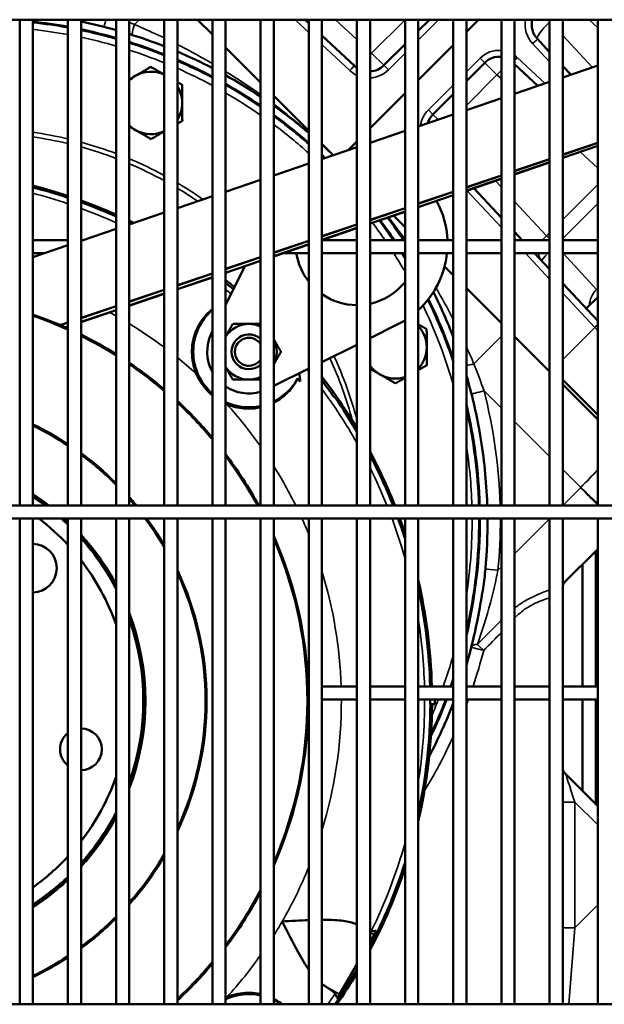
# Model space of a CAD drawing. Header units: inches. Extents: x 1 to 271, y 5 to 171.
# Tile 296 of 334: x 140.2 to 145.45, y 129.92 to 138.78. Entities that reach past the tile are written whole.
import ezdxf

# ---------------------------------------------------------------- set-up
doc = ezdxf.new("R2010")
doc.units = ezdxf.units.IN
doc.header["$LTSCALE"] = 8
doc.header["$MEASUREMENT"] = 0
doc.layers.add('Visible (ANSI)', color=7, linetype='Continuous', lineweight=50)
doc.layers.add('Visible Narrow (ANSI)', color=7, linetype='Continuous', lineweight=35)

msp = doc.modelspace()

# ---------------------------------------------------------------- linework, layer by layer
at = {"layer": 'Visible (ANSI)'}
for p, q in [((149.7038, 138.7787), (130.6702, 138.7787)), ((140.1978, 138.7787), (140.1978, 134.4086)), ((140.3159, 138.7787), (140.3159, 134.4086)), ((140.6309, 138.7787), (140.6309, 134.4086)), ((140.749, 138.7787), (140.749, 134.4086)), ((141.0639, 138.7787), (141.0639, 134.4086)), ((141.182, 138.7787), (141.182, 134.4086)), ((141.497, 138.7787), (141.497, 134.4086)), ((141.6151, 138.7787), (141.6151, 134.4086)), ((141.9301, 138.6459), (141.7973, 138.7787)), ((141.9301, 138.7787), (141.9301, 134.4086)), ((142.0482, 138.7787), (142.0482, 134.4086)), ((142.3631, 138.7787), (142.3631, 134.4086)), ((142.4813, 138.7787), (142.4813, 134.4086)), ((142.7962, 138.7467), (142.7619, 138.7787)), ((142.7962, 138.7787), (142.7962, 134.4086)), ((142.9143, 138.7787), (142.9143, 134.4086)), ((143.2293, 138.7787), (143.2293, 134.4086)), ((143.3474, 138.7787), (143.3474, 134.4086)), ((143.6624, 138.7787), (143.6624, 134.4086)), ((143.8818, 138.7787), (143.7805, 138.6774)), ((143.7805, 138.7787), (143.7805, 134.4086)), ((144.0954, 138.7787), (144.0954, 134.4086)), ((144.2135, 138.6685), (144.3237, 138.7787)), ((144.2135, 138.7787), (144.2135, 134.4086)), ((144.5285, 138.7787), (144.5285, 134.4086)), ((144.6466, 138.7787), (144.6466, 134.4086)), ((144.9616, 138.7787), (144.9616, 134.4086)), ((145.0797, 138.7787), (145.0797, 134.4086)), ((145.3946, 138.7787), (145.3946, 134.4086)), ((143.2072, 138.3635), (142.9143, 138.6366)), ((143.6624, 138.5593), (143.4711, 138.3681)), ((143.7805, 138.2355), (144.0954, 138.5504)), ((144.9616, 138.4878), (144.8518, 138.6055)), ((142.3631, 138.2128), (142.0482, 138.5278)), ((144.2135, 138.2266), (144.3788, 138.3918)), ((144.6466, 138.3796), (144.8563, 138.1841)), ((145.0797, 138.2599), (145.3946, 138.3667)), ((145.1514, 138.2842), (145.0797, 138.3611)), ((144.6466, 138.1129), (144.9616, 138.2198)), ((143.3474, 137.8024), (143.6624, 138.1174)), ((143.9131, 137.9261), (144.0954, 138.1085)), ((142.7962, 137.7797), (142.4813, 138.0947)), ((144.2135, 137.966), (144.5285, 138.0729)), ((143.7805, 137.819), (144.0954, 137.9259)), ((143.3474, 137.6721), (143.6624, 137.779)), ((143.0162, 137.5597), (142.9143, 137.6616)), ((143.1502, 137.6052), (143.2293, 137.6843)), ((145.0797, 137.5631), (145.3946, 137.6699)), ((142.9143, 137.5252), (143.2293, 137.632)), ((145.3946, 137.6425), (145.0797, 137.5351)), ((142.4813, 137.3782), (142.7962, 137.4851)), ((144.6466, 137.4161), (144.9616, 137.523)), ((144.9616, 137.4948), (144.6466, 137.3873)), ((142.0482, 137.2313), (142.3631, 137.3381)), ((144.2135, 137.2692), (144.5285, 137.376)), ((144.5285, 137.347), (144.2135, 137.2395)), ((144.4843, 137.3189), (144.4843, 137.3189)), ((143.7805, 137.1222), (144.0954, 137.2291)), ((144.5285, 136.9973), (144.2811, 137.2626)), ((141.6151, 137.0843), (141.9301, 137.1912)), ((144.0954, 137.1992), (143.7805, 137.0918)), ((141.182, 136.9374), (141.497, 137.0443)), ((143.3474, 136.9753), (143.6624, 137.0822)), ((143.6624, 137.0515), (143.3474, 136.944)), ((143.6624, 136.9136), (143.5596, 137.0164)), ((144.8193, 136.9577), (144.8193, 136.9577)), ((144.8233, 136.9533), (144.8233, 136.9533)), ((140.749, 136.7904), (141.0639, 136.8973)), ((142.9143, 136.8284), (143.2293, 136.9352)), ((143.2293, 136.9037), (142.9143, 136.7963)), ((144.716, 136.7962), (144.6466, 136.8706)), ((140.6309, 136.7962), (140.3159, 136.7962)), ((140.7661, 136.7962), (140.749, 136.7962)), ((142.4813, 136.6814), (142.7962, 136.7883)), ((143.2293, 136.7962), (142.9143, 136.7962)), ((143.6624, 136.7962), (143.3474, 136.7962)), ((144.0954, 136.7962), (143.7805, 136.7962)), ((144.5285, 136.7962), (144.2135, 136.7962)), ((144.9616, 136.7962), (144.6466, 136.7962)), ((145.3946, 136.7962), (145.0797, 136.7962)), ((140.3159, 136.6435), (140.6309, 136.7504)), ((142.7962, 136.756), (142.4813, 136.6485)), ((140.418, 136.6781), (140.3159, 136.6781)), ((142.0482, 136.5345), (142.3631, 136.6413)), ((142.3631, 136.6082), (142.0482, 136.5007)), ((142.7962, 136.6781), (142.5682, 136.6781)), ((143.2293, 136.6781), (142.9143, 136.6781)), ((143.6624, 136.6781), (143.3474, 136.6781)), ((144.0954, 136.6781), (143.7805, 136.6781)), ((144.5285, 136.6781), (144.2135, 136.6781)), ((144.9616, 136.6781), (144.6466, 136.6781)), ((144.9616, 136.5329), (144.8261, 136.6781)), ((144.944, 136.6753), (144.944, 136.6753)), ((145.3946, 136.6781), (145.0797, 136.6781)), ((142.2215, 136.5599), (142.0482, 136.2111)), ((144.0954, 136.4805), (144.0173, 136.5586)), ((141.6151, 136.3875), (141.9301, 136.4944)), ((141.9301, 136.4604), (141.6151, 136.353)), ((145.2589, 136.4868), (145.2589, 136.4868)), ((145.3188, 136.4214), (145.3187, 136.4214)), ((141.182, 136.2406), (141.497, 136.3475)), ((144.5285, 136.0475), (144.2135, 136.3624)), ((145.3946, 136.0685), (145.0797, 136.4062)), ((141.497, 136.3127), (141.182, 136.2052)), ((145.291, 136.1796), (145.3946, 136.2833)), ((140.749, 136.0936), (141.0639, 136.2005)), ((141.0639, 136.1649), (140.749, 136.0574)), ((140.5634, 136.0307), (140.6309, 136.0536)), ((140.6309, 136.0171), (140.6105, 136.0102)), ((143.3474, 135.9136), (143.5923, 136.0353)), ((141.9301, 135.9734), (141.9224, 135.958)), ((144.9616, 135.6144), (144.6466, 135.9293)), ((142.9143, 135.6984), (143.2293, 135.8549)), ((142.4813, 135.4832), (142.7962, 135.6397)), ((145.365, 135.2548), (145.0797, 135.5401)), ((145.3946, 135.1813), (145.0797, 135.4963)), ((145.3946, 135.2252), (145.365, 135.2548)), ((149.3541, 134.4086), (130.6702, 134.4086)), ((149.3541, 134.2905), (130.6702, 134.2905)), ((140.1978, 134.2905), (140.1978, 129.9204)), ((140.3159, 134.2905), (140.3159, 129.9204)), ((140.6309, 134.2905), (140.6309, 129.9204)), ((140.749, 134.2905), (140.749, 129.9204)), ((141.0639, 134.2905), (141.0639, 129.9204)), ((141.182, 134.2905), (141.182, 129.9204)), ((141.497, 134.2905), (141.497, 129.9204)), ((141.6151, 134.2905), (141.6151, 129.9204)), ((141.9301, 134.2905), (141.9301, 129.9204)), ((142.0482, 134.2905), (142.0482, 129.9204)), ((142.3631, 134.2905), (142.3631, 129.9204)), ((142.4813, 134.2905), (142.4813, 129.9204)), ((142.7962, 134.2905), (142.7962, 129.9204)), ((142.9143, 134.2905), (142.9143, 129.9204)), ((143.2293, 134.2905), (143.2293, 129.9204)), ((143.3474, 134.2905), (143.3474, 129.9204)), ((143.6624, 134.2905), (143.6624, 129.9204)), ((143.7805, 134.2905), (143.7805, 129.9204)), ((144.0954, 134.2905), (144.0954, 129.9204)), ((144.2135, 134.2905), (144.2135, 129.9204)), ((144.5285, 134.2905), (144.5285, 129.9204)), ((144.6466, 134.2905), (144.6466, 129.9204)), ((144.9616, 134.2905), (144.9616, 129.9204)), ((145.0797, 134.2905), (145.0797, 129.9204)), ((145.3946, 134.2905), (145.3946, 129.9204)), ((145.3946, 134.0153), (145.0912, 133.7119)), ((145.377, 133.9977), (145.377, 132.7805)), ((145.2589, 133.8796), (145.2589, 132.7805)), ((144.3344, 133.4907), (144.3343, 133.4906)), ((142.7962, 132.7805), (142.7914, 132.7805)), ((143.2293, 132.7805), (142.9143, 132.7805)), ((143.6624, 132.7805), (143.3474, 132.7805)), ((144.0954, 132.7805), (143.7805, 132.7805)), ((144.5285, 132.7805), (144.2135, 132.7805)), ((144.9616, 132.7805), (144.6466, 132.7805)), ((145.3946, 132.7805), (145.0797, 132.7805)), ((142.7962, 132.6624), (142.7937, 132.6624)), ((143.2293, 132.6624), (142.9143, 132.6624)), ((143.6624, 132.6624), (143.3474, 132.6624)), ((144.0954, 132.6624), (143.7805, 132.6624)), ((143.8868, 132.6216), (143.9297, 132.6216)), ((143.8899, 132.6195), (143.9051, 132.6195)), ((143.9297, 132.6195), (143.9051, 132.6195)), ((143.9297, 132.6624), (143.9297, 132.6216)), ((143.9297, 132.6216), (143.9297, 132.6195)), ((144.5285, 132.6624), (144.2135, 132.6624)), ((144.9616, 132.6624), (144.6466, 132.6624)), ((145.3946, 132.6624), (145.0797, 132.6624)), ((145.2589, 132.6624), (145.2589, 131.84)), ((145.377, 132.6624), (145.377, 131.7218)), ((145.3946, 131.7042), (145.1074, 131.9914)), ((143.3838, 130.5469), (143.4039, 130.5818)), ((145.1066, 130.6087), (145.1066, 130.6087)), ((143.3838, 130.5469), (143.3474, 130.4839)), ((143.2293, 130.2793), (143.074, 130.0103)), ((143.0538, 129.9754), (143.074, 130.0103)), ((167.5741, 129.9204), (130.6702, 129.9204))]:
    msp.add_line(p, q, dxfattribs=at)
for centre, radius, start, end in [((139.8233, 134.2766), 4.5115, 79.6883, 83.73135), ((139.8223, 134.2766), 4.58, 74.27017, 78.32659), ((144.9907, 138.7351), 0.19, 166.72602, 223), ((139.8233, 134.2766), 4.5115, 74.03826, 78.1598), ((139.8223, 134.2766), 4.58, 68.55188, 72.7291), ((139.8233, 134.2766), 4.5115, 68.22344, 72.4718), ((139.8223, 134.2766), 4.58, 62.59899, 66.95545), ((139.8233, 134.2766), 4.5115, 62.16154, 66.59877), ((143.3368, 138.5024), 0.19, 273.20164, 315), ((144.5061, 138.2646), 0.18, 82.8412, 135), ((141.3783, 138.0296), 0.281, 65.00891, 120.2465), ((139.8223, 134.2766), 4.58, 56.30496, 60.92174), ((143.3368, 138.5024), 0.19, 227, 235.54333), ((141.3783, 138.0296), 0.281, 120.2465, 134.29709), ((139.8233, 134.2766), 4.5115, 55.73837, 60.45151), ((141.3783, 138.0296), 0.281, 0.2465, 32.56318), ((141.3783, 138.0296), 0.281, 327.43682, 0.2465), ((139.8223, 134.2766), 4.58, 49.50894, 54.51001), ((144.0474, 137.7918), 0.19, 135, 162.77262), ((139.8233, 134.2766), 4.5115, 48.77901, 53.90311), ((141.3783, 138.0296), 0.281, 225.70291, 240.2465), ((141.3783, 138.0296), 0.281, 240.2465, 294.99109), ((139.8223, 134.2766), 4.58, 45.792, 47.53671), ((139.8233, 134.2766), 4.5115, 46.24162, 46.753), ((139.1187, 132.6516), 4.7865, 71.58349, 75.51535), ((139.1187, 132.6516), 4.7713, 71.52267, 75.46817), ((139.1187, 132.6516), 4.7865, 66.02111, 70.08668), ((139.1187, 132.6516), 4.7713, 65.93986, 70.02051), ((143.2305, 136.7634), 0.813, 2.3154, 28.26941), ((139.1187, 132.6516), 4.7865, 63.929, 64.46415), ((139.1187, 132.6516), 4.7713, 64.11311, 64.37687), ((139.8233, 134.2766), 4.5115, 33.95201, 36.73813), ((139.8223, 134.2766), 4.58, 33.37707, 36.4574), ((143.2305, 136.7634), 0.5525, 3.40818, 5.51414), ((143.2305, 136.7634), 0.5525, 188.87767, 218.17942), ((139.8233, 134.2766), 4.5115, 31.68486, 32.16224), ((143.2305, 136.7634), 0.813, 312.56584, 353.97994), ((139.1187, 132.6516), 4.7865, 51.03386, 52.26351), ((143.2305, 136.7634), 0.5525, 282.21225, 321.40715), ((139.1187, 132.6516), 4.7655, 50.97777, 52.06811), ((141.9029, 135.4358), 0.8216, 78.74057, 79.81664), ((143.2305, 136.7634), 0.5525, 235.0889, 269.87164), ((139.8233, 134.2766), 4.5115, 18.74783, 26.15285), ((139.8223, 134.2766), 4.58, 21.09256, 26.6104), ((142.2583, 135.7911), 0.5, 131.02263, 228.97737), ((139.1187, 132.6516), 3.675, 65.70261, 70.98781), ((143.2305, 136.7634), 0.813, 296.42502, 302.08387), ((142.2583, 135.7911), 0.25, 90, 147.16899), ((142.2583, 135.7911), 0.25, 65.19261, 90), ((143.5763, 135.8316), 0.281, 0.2465, 43.39608), ((139.1187, 132.6516), 3.675, 58.04079, 63.66545), ((142.2583, 135.7911), 0.375, 153.57498, 208.93812), ((142.2583, 135.7911), 0.1562, 47.83169, 312.16831), ((142.2583, 135.7911), 0.1262, 33.81589, 326.18411), ((142.2583, 135.7911), 0.25, 333.12694, 26.87306), ((143.5763, 135.8316), 0.281, 316.60392, 0.2465), ((139.1187, 132.6516), 3.675, 49.67235, 55.84358), ((142.2583, 135.7911), 0.25, 212.83101, 270), ((143.5763, 135.8316), 0.281, 215.45654, 240.2465), ((142.2583, 135.7911), 0.5122, 202.65965, 230.15629), ((142.2583, 135.7911), 0.25, 270, 294.80739), ((142.2583, 135.7911), 0.5, 296.48766, 331.30288), ((139.1187, 132.6516), 4.6054, 38.56006, 39.0188), ((141.9029, 135.4358), 0.8216, 6.04298, 11.25943), ((139.1187, 132.6516), 4.7865, 30.81924, 37.53456), ((139.1187, 132.6516), 4.7655, 34.95622, 37.20513), ((143.5763, 135.8316), 0.281, 240.2465, 287.83643), ((139.8223, 134.2766), 4.58, 10.06365, 16.50629), ((142.2583, 135.7911), 0.375, 235.9316, 286.24307), ((139.1187, 132.6516), 4.7713, 30.51175, 34.9278), ((139.1187, 132.6516), 3.675, 40.09299, 47.2113), ((142.2583, 135.7911), 0.5, 245.15679, 282.10973), ((142.2583, 135.7911), 0.5122, 245.78815, 247.34035), ((139.8233, 134.2766), 4.5115, 1.6774, 13.31414), ((139.1187, 132.6516), 2.75, 56.64139, 64.19267), ((139.1187, 132.6516), 2.75, 44.97966, 53.64215), ((139.1187, 132.6516), 3.675, 28.56215, 37.14224), ((139.1187, 132.6516), 4.7865, 21.53606, 27.93696), ((139.1187, 132.6516), 4.7713, 21.60815, 27.59062), ((139.1187, 132.6516), 2.2, 53.0027, 57.03116), ((139.1187, 132.6516), 2.75, 39.71216, 41.38303), ((139.1187, 132.6516), 2.0625, 42.8472, 52.62151), ((139.1187, 132.6516), 2.2, 46.57955, 48.15716), ((139.1187, 132.6516), 2.75, 30.13578, 36.58266), ((139.1187, 132.6516), 4.7713, 17.76968, 20.0904), ((139.1187, 132.6516), 4.7865, 18.32918, 20.02383), ((139.8233, 134.2766), 4.5115, 346.68586, 0.17717), ((139.1187, 132.6516), 2.2, 27.84711, 42.18049), ((139.1187, 132.6516), 3.675, 336.20309, 23.79691), ((140.3119, 133.8448), 0.219, 271.03599, 88.96401), ((139.1187, 132.6516), 2.0625, 19.41362, 37.77377), ((139.1187, 132.6516), 2.75, 335.20133, 24.79867), ((139.1187, 132.6516), 4.7865, 1.54344, 13.1088), ((145.1923, 133.6432), 0.12, 135, 159.78277), ((139.1187, 132.6516), 4.7713, 1.54836, 12.30006), ((139.1187, 132.6516), 2.2, 339.69913, 20.30087), ((139.8223, 134.2766), 4.58, 343.49371, 350.1182), ((139.8223, 134.2766), 4.58, 350.11935, 350.11937), ((139.8233, 134.2766), 4.5115, 340.63328, 341.25217), ((144.4474, 132.7264), 0.1875, 147.81264, 147.81338), ((139.1187, 132.6516), 4.7713, 347.69994, 359.61458), ((139.1187, 132.6516), 4.7865, 346.8912, 359.61581), ((139.8223, 134.2766), 4.58, 332.34055, 338.90744), ((139.1187, 132.6516), 4.7681, 359.63951, 0.12993), ((139.8233, 134.2766), 4.5115, 334.47813, 339.03529), ((140.7487, 132.2148), 0.1875, 128.93684, 231.06316), ((140.7487, 132.2148), 0.1875, 270.08353, 89.91647), ((145.1923, 132.0763), 0.12, 200.21723, 225), ((139.1187, 132.6516), 2.0625, 322.22623, 340.58638), ((139.1187, 132.6516), 2.2, 317.81951, 332.15289), ((139.1187, 132.6516), 2.0625, 305.48302, 317.1528), ((139.1187, 132.6516), 2.75, 318.61697, 329.86422), ((139.1187, 132.6516), 4.7713, 332.40938, 342.23032), ((139.1187, 132.6516), 4.7865, 332.06304, 341.67082), ((139.1187, 132.6516), 2.2, 302.96884, 313.42045), ((139.1187, 132.6516), 3.675, 322.85776, 331.98718), ((139.1187, 132.6516), 2.75, 306.35785, 315.02034), ((139.1187, 132.6516), 2.75, 295.80733, 303.35861), ((139.1187, 132.6516), 3.675, 312.7887, 319.90701), ((139.1187, 132.6516), 4.7713, 325.08165, 329.48825), ((139.1187, 132.6516), 4.7865, 325.20863, 329.18076), ((142.2583, 129.512), 0.5, 77.89027, 114.84321), ((142.2583, 129.512), 0.5122, 112.65965, 114.21185), ((142.2583, 129.512), 0.5, 54.77084, 63.51234), ((139.1187, 132.6516), 4.7655, 325.03325, 325.04378)]:
    msp.add_arc(centre, radius, start, end, dxfattribs=at)
for centre, major_axis, ratio, start_param, end_param in [((-55.2579, 401.2988), (198.6559, -265.7501), 0.051623, 6.259883, 6.260215), ((142.7098, 130.9542), (-0.6504, 0.3756), 0.03485, 2.49882, 2.515784), ((142.7098, 130.9542), (-0.6504, 0.3756), 0.03485, 2.961824, 3.091615), ((142.3842, 130.3903), (-0.6505, 0.3755), 0.03485, 3.19157, 3.780221), ((-55.2579, -135.9957), (198.6559, 265.7501), 0.051623, 0.023127, 0.023302)]:
    msp.add_ellipse(centre, major_axis=major_axis, ratio=ratio, start_param=start_param, end_param=end_param, dxfattribs=at)
for points, weights in [([(141.2367, 138.2723), (141.3018, 138.3102), (141.3769, 138.354)], [1, 1.0379548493, 1]), ([(141.3769, 138.354), (141.4412, 138.3173), (141.497, 138.2854)], [1, 1.03213178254, 1.00985937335]), ([(141.182, 138.2404), (141.2097, 138.2566), (141.2367, 138.2723)], [1.01831032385, 1.01541935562, 1]), ([(141.6151, 138.2179), (141.6361, 138.2059), (141.6586, 138.193)], [1.01563957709, 1.01101854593, 1]), ([(141.6586, 138.193), (141.659, 138.1061), (141.6593, 138.0308)], [1, 1.0379548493, 1]), ([(141.6593, 138.0308), (141.6596, 137.9555), (141.66, 137.8685)], [1, 1.0379548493, 1]), ([(141.66, 137.8685), (141.6367, 137.855), (141.6151, 137.8424)], [1, 1.01144636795, 1.01598877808]), ([(141.2388, 137.7856), (141.2108, 137.8016), (141.182, 137.8181)], [1, 1.01592511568, 1.01848649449]), ([(141.3797, 137.7051), (141.3042, 137.7483), (141.2388, 137.7856)], [1, 1.0379548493, 1]), ([(141.497, 137.7735), (141.4424, 137.7417), (141.3797, 137.7051)], [1.01070040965, 1.0315104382, 1]), ([(142.0482, 135.9273), (142.0787, 135.9802), (142.1139, 136.0411)], [1.78644911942, 1.77530609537, 1.65928677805]), ([(142.1139, 136.0411), (142.1913, 136.0411), (142.2583, 136.0411)], [1.65928677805, 1.787633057, 1.787633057]), ([(142.2583, 136.0411), (142.3086, 136.0411), (142.3631, 136.0411)], [1.787633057, 1.787633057, 1.71520590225]), ([(143.7805, 136.0385), (143.8164, 136.018), (143.8566, 135.995)], [1.01893863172, 1.01983543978, 1]), ([(143.8566, 135.995), (143.857, 135.9081), (143.8573, 135.8328)], [1, 1.0379548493, 1]), ([(142.4813, 135.9049), (142.5118, 135.852), (142.5469, 135.7911)], [1.78642765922, 1.7751948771, 1.65928677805]), ([(143.8573, 135.8328), (143.8576, 135.7575), (143.858, 135.6705)], [1, 1.0379548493, 1]), ([(142.5469, 135.7911), (142.5118, 135.7302), (142.4813, 135.6774)], [1.65928677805, 1.7751948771, 1.78642765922]), ([(142.1139, 135.5411), (142.0787, 135.6021), (142.0482, 135.655)], [1.65928677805, 1.77530609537, 1.78644911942]), ([(143.4368, 135.5876), (143.3935, 135.6124), (143.3474, 135.6387)], [1, 1.02482924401, 1.01717297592]), ([(143.858, 135.6705), (143.8171, 135.6467), (143.7805, 135.6253)], [1, 1.02032675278, 1.01888148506]), ([(142.2583, 135.5411), (142.1913, 135.5411), (142.1139, 135.5411)], [1.787633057, 1.787633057, 1.65928677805]), ([(142.3631, 135.5411), (142.3086, 135.5411), (142.2583, 135.5411)], [1.71520590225, 1.787633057, 1.787633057]), ([(143.5777, 135.5071), (143.5022, 135.5503), (143.4368, 135.5876)], [1, 1.0379548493, 1]), ([(143.6624, 135.5565), (143.6225, 135.5333), (143.5777, 135.5071)], [1.01838911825, 1.02231876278, 1]), ([(143.8868, 132.6216), (143.8883, 132.6205), (143.8899, 132.6195)], [1.00000160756, 1.00000117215, 1.00000067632])]:
    msp.add_rational_spline(points, weights, degree=2, dxfattribs=at)
for points in [[(142.0482, 136.2464), (142.0537, 136.2456), (142.0592, 136.2448), (142.0645, 136.2439)], [(142.711, 135.5974), (142.7147, 135.5745), (142.7179, 135.5494), (142.7199, 135.5223)], [(144.4036, 134.2905), (144.4047, 134.1398), (144.3985, 133.9891), (144.3852, 133.8389)], [(143.4039, 130.5818), (143.3889, 130.5805), (143.3738, 130.5792), (143.3588, 130.5779)], [(143.0346, 130.0164), (143.041, 130.0027), (143.0474, 129.989), (143.0538, 129.9754)]]:
    msp.add_open_spline(points, degree=3, dxfattribs=at)
for points, knots in [([(141.9301, 136.1741), (141.922, 136.1676), (141.9138, 136.1607), (141.8685, 136.1192), (141.833, 136.0761), (141.78, 135.9765), (141.7618, 135.9248), (141.7434, 135.8106), (141.7443, 135.7506), (141.7625, 135.6581), (141.7724, 135.6253), (141.7856, 135.5938)], [8.866566, 8.866566, 8.866566, 8.866566, 8.9787, 8.9787, 9.497615, 9.497615, 9.945433, 9.945433, 10.408571, 10.408571, 10.67178, 10.67178, 10.67178, 10.67178]), ([(142.4813, 135.333), (142.5006, 135.3428), (142.5188, 135.3536), (142.5811, 135.3962), (142.6168, 135.4316), (142.6669, 135.4958), (142.6839, 135.5244), (142.6968, 135.551)], [12.840226, 12.840226, 12.840226, 12.840226, 13.026736, 13.026736, 13.519432, 13.519432, 13.915098, 13.915098, 13.915098, 13.915098]), ([(142.0609, 135.3184), (142.0731, 135.3134), (142.0854, 135.3088), (142.1477, 135.2883), (142.1996, 135.2797), (142.2898, 135.2789), (142.3271, 135.2829), (142.3631, 135.2908)], [11.6945193, 11.6945193, 11.6945193, 11.6945193, 11.7956486, 11.7956486, 12.1989595, 12.1989595, 12.4943841, 12.4943841, 12.4943841, 12.4943841]), ([(144.3318, 135.0769), (144.3678, 134.8731), (144.3904, 134.667), (144.4, 134.4431), (144.4007, 134.4258), (144.4012, 134.4086)], [0.0001, 0.0001, 0.0001, 0.0001, 1.576817, 1.576817, 1.708025, 1.708025, 1.708025, 1.708025]), ([(144.3852, 133.8389), (144.3826, 133.8096), (144.3796, 133.7807), (144.3723, 133.7221), (144.3682, 133.6932), (144.3593, 133.6349), (144.3545, 133.6065), (144.3444, 133.5479), (144.3392, 133.5186), (144.3344, 133.4907)], [0, 0, 0, 0, 0.2244963, 0.2244963, 0.4501686, 0.4501686, 0.6734708, 0.6734708, 0.9004762, 0.9004762, 0.9004762, 0.9004762]), ([(142.7962, 130.6771), (142.7187, 130.6743), (142.6384, 130.6699), (142.5583, 130.6661), (142.558, 130.6661), (142.5577, 130.6661)], [6.6644872, 6.6644872, 6.6644872, 6.6644872, 7.2734082, 7.2734082, 7.2757118, 7.2757118, 7.2757118, 7.2757118]), ([(142.5577, 130.6661), (142.5578, 130.6658), (142.558, 130.6655), (142.6062, 130.5719), (142.654, 130.4774), (142.7347, 130.3301), (142.766, 130.2767), (142.7962, 130.2318)], [-0.002304, -0.002304, -0.002304, -0.002304, 0, 0, 0.800425, 0.800425, 1.354735, 1.354735, 1.354735, 1.354735]), ([(143.2226, 130.6399), (143.2185, 130.6421), (143.2142, 130.6441), (143.1764, 130.6603), (143.1347, 130.6686), (143.0379, 130.6789), (142.9796, 130.6806), (142.9143, 130.68)], [5.213298, 5.213298, 5.213298, 5.213298, 5.281622, 5.281622, 5.794412, 5.794412, 6.346776, 6.346776, 6.346776, 6.346776]), ([(142.3631, 130.0123), (142.3542, 130.0143), (142.345, 130.016), (142.2777, 130.0269), (142.2178, 130.026), (142.1252, 130.0078), (142.0924, 129.9979), (142.0609, 129.9847)], [9.8717939, 9.8717939, 9.8717939, 9.8717939, 9.9454325, 9.9454325, 10.4085706, 10.4085706, 10.6717799, 10.6717799, 10.6717799, 10.6717799]), ([(142.5598, 129.9205), (142.5387, 129.9368), (142.5154, 129.9521), (142.487, 129.9673), (142.4841, 129.9687), (142.4813, 129.9702)], [9.2483646, 9.2483646, 9.2483646, 9.2483646, 9.4976148, 9.4976148, 9.5249559, 9.5249559, 9.5249559, 9.5249559])]:
    msp.add_open_spline(points, degree=3, knots=knots, dxfattribs=at)
at = {"layer": 'Visible Narrow (ANSI)'}
for p, q in [((141.2721, 138.7787), (141.229, 138.7356)), ((142.674, 138.7787), (142.7962, 138.6648)), ((143.037, 138.7787), (143.2293, 138.6003)), ((143.6624, 138.7778), (143.3619, 138.4773)), ((143.7805, 138.5955), (143.9637, 138.7787)), ((144.9616, 138.7643), (144.9471, 138.7787)), ((145.3946, 138.7063), (145.3166, 138.7787)), ((145.0797, 138.6372), (145.3459, 138.3502)), ((142.9143, 138.5546), (143.1648, 138.3211)), ((144.8094, 138.5631), (144.9616, 138.3999)), ((143.3474, 138.4908), (143.3619, 138.4773)), ((143.4711, 138.3681), (143.3619, 138.4773)), ((143.5121, 138.3271), (143.6624, 138.4774)), ((143.4711, 138.3681), (143.5121, 138.3271)), ((144.3378, 138.4328), (144.2135, 138.3085)), ((144.3788, 138.3918), (144.3378, 138.4328)), ((144.3788, 138.3918), (144.4882, 138.2828)), ((144.9207, 138.2059), (144.6712, 138.4386)), ((145.2503, 138.4533), (145.2503, 138.4533)), ((145.2787, 138.4227), (145.2786, 138.4228)), ((144.2135, 138.0081), (144.4882, 138.2828)), ((144.5285, 138.2454), (144.4882, 138.2828)), ((144.0954, 138.1904), (143.8721, 137.9671)), ((145.0797, 138.2732), (145.0892, 138.2631)), ((144.6647, 138.1191), (144.6466, 138.1359)), ((143.9131, 137.9261), (143.8721, 137.9671)), ((143.9594, 137.8798), (143.9131, 137.9261)), ((145.0797, 137.5678), (145.3946, 137.6746)), ((145.3946, 137.6472), (145.0797, 137.5398)), ((145.3946, 137.4418), (145.2365, 137.5886)), ((144.6466, 137.4208), (144.9616, 137.5277)), ((144.9616, 137.4995), (144.6466, 137.392)), ((144.2135, 137.2739), (144.5285, 137.3807)), ((144.5285, 137.3517), (144.2135, 137.2442)), ((144.4751, 137.3288), (144.5285, 137.2712)), ((144.4867, 137.3163), (144.4867, 137.3163)), ((143.7805, 137.1269), (144.0954, 137.2338)), ((144.2189, 137.2414), (144.5285, 136.9094)), ((145.3946, 137.296), (145.0797, 136.9811)), ((144.0954, 137.2039), (143.7805, 137.0965)), ((144.6466, 137.1439), (144.9334, 136.8347)), ((143.3474, 136.98), (143.6624, 137.0869)), ((143.6624, 137.0562), (143.3474, 136.9487)), ((144.6915, 137.0954), (144.6915, 137.0954)), ((145.0797, 136.8097), (145.3946, 137.1246)), ((142.9143, 136.833), (143.2293, 136.9399)), ((143.2293, 136.9084), (142.9143, 136.801)), ((144.9616, 136.8629), (144.9334, 136.8347)), ((142.4813, 136.6861), (142.7962, 136.793)), ((144.9616, 136.8065), (144.9334, 136.8347)), ((142.7962, 136.7607), (142.4813, 136.6532)), ((142.0482, 136.5392), (142.3631, 136.646)), ((142.3631, 136.6129), (142.0482, 136.5054)), ((144.7442, 136.6781), (144.9616, 136.445)), ((145.0839, 136.6781), (145.3834, 136.3507)), ((141.6151, 136.3922), (141.9301, 136.4991)), ((141.9301, 136.4651), (141.6151, 136.3577)), ((141.182, 136.2453), (141.497, 136.3521)), ((145.3462, 136.3914), (145.3461, 136.3914)), ((145.3946, 136.362), (145.3834, 136.3507)), ((145.3946, 136.3386), (145.3834, 136.3507)), ((141.497, 136.3174), (141.182, 136.2099)), ((145.0797, 136.3184), (145.3676, 136.0097)), ((140.749, 136.0983), (141.0639, 136.2052)), ((141.0639, 136.1696), (140.749, 136.0621)), ((140.5573, 136.0333), (140.6309, 136.0583)), ((140.6309, 136.0218), (140.6045, 136.0128)), ((145.3676, 136.0097), (145.0797, 135.7218)), ((145.3946, 135.9808), (145.3676, 136.0097)), ((144.2814, 135.6833), (144.5285, 135.9304)), ((144.3725, 135.4391), (144.5285, 135.2831)), ((145.365, 135.2548), (145.3946, 135.2268)), ((144.6466, 135.165), (144.9616, 134.8501)), ((145.0797, 134.732), (145.2419, 134.5697)), ((145.0809, 134.4086), (145.2405, 134.5682)), ((144.6466, 133.9744), (144.9616, 134.2893)), ((144.4979, 133.8257), (144.5285, 133.8563)), ((144.34, 133.1322), (144.34, 133.1322)), ((144.0879, 132.3121), (144.0879, 132.3121)), ((145.1893, 130.6096), (145.1893, 131.7398)), ((145.1893, 131.7398), (145.3946, 131.5345)), ((145.3946, 130.8149), (145.1893, 130.6096)), ((143.2226, 130.6399), (143.2293, 130.6361)), ((145.1893, 130.6096), (145.1342, 129.9204)), ((143.3474, 130.5679), (143.3838, 130.5469)), ((142.9143, 130.1024), (143.074, 130.0103))]:
    msp.add_line(p, q, dxfattribs=at)
for centre, radius, start, end in [((139.8233, 134.2766), 4.5115, 79.68828, 83.73134), ((139.8233, 134.2766), 4.502, 79.66633, 83.71809), ((144.9922, 138.7336), 0.25, 169.60551, 223), ((139.8233, 134.2766), 4.4421, 79.52527, 83.63294), ((139.8233, 134.2766), 4.5115, 74.03821, 78.15977), ((139.8233, 134.2766), 4.502, 74.00371, 78.13448), ((139.8233, 134.2766), 4.4421, 73.78186, 77.97193), ((139.8233, 134.2766), 4.5115, 68.22338, 72.47175), ((139.8233, 134.2766), 4.502, 68.17519, 72.43365), ((139.8233, 134.2766), 4.4421, 67.86511, 72.18863), ((144.5076, 138.2631), 0.24, 84.99197, 135), ((144.5076, 138.2631), 0.24, 47, 54.59014), ((139.8233, 134.2766), 4.5115, 62.16146, 66.5987), ((139.8233, 134.2766), 4.502, 62.09774, 66.54649), ((139.8233, 134.2766), 4.4421, 61.68741, 66.21051), ((143.3353, 138.5039), 0.25, 227, 244.90804), ((143.3353, 138.5039), 0.25, 272.7724, 315), ((139.8233, 134.2766), 4.5115, 55.73827, 60.45142), ((139.8233, 134.2766), 4.502, 55.65606, 60.38302), ((139.8233, 134.2766), 4.4421, 55.12591, 59.94238), ((144.0489, 137.7903), 0.25, 135, 171.74791), ((139.8233, 134.2766), 4.5115, 48.77887, 53.903), ((139.8233, 134.2766), 4.502, 48.67312, 53.81501), ((139.8233, 134.2766), 4.4421, 47.98939, 53.24718), ((139.8233, 134.2766), 3.5237, 76.75094, 81.96369), ((139.8233, 134.2766), 3.4827, 76.59212, 81.86848), ((139.8233, 134.2766), 3.5237, 69.38497, 74.76947), ((139.8233, 134.2766), 3.4827, 69.1311, 74.5858), ((139.8233, 134.2766), 3.5237, 61.6413, 67.31862), ((139.8233, 134.2766), 3.4827, 61.27671, 67.03653), ((139.8233, 134.2766), 4.5115, 46.2417, 46.75285), ((139.8233, 134.2766), 4.502, 46.3045, 46.6393), ((139.8233, 134.2766), 3.5237, 54.98318, 59.43544), ((139.1187, 132.6516), 4.72, 71.31437, 75.30663), ((139.8233, 134.2766), 3.4827, 55.47901, 59.0364), ((139.1187, 132.6516), 4.72, 65.6614, 69.79385), ((139.8233, 134.2766), 4.4421, 34.55733, 37.02769), ((139.8233, 134.2766), 4.502, 34.03336, 36.77714), ((139.8233, 134.2766), 4.5115, 33.95211, 36.73818), ((139.8233, 134.2766), 4.4421, 30.20228, 32.72732), ((139.8233, 134.2766), 4.502, 31.48866, 32.23822), ((139.8233, 134.2766), 4.5115, 31.68461, 32.16234), ((139.1187, 132.6516), 4.72, 53.44216, 53.68683), ((139.1187, 132.6516), 4.72, 50.85415, 51.63584), ((139.8233, 134.2766), 4.502, 18.38869, 26.09478), ((139.8233, 134.2766), 4.5115, 18.74737, 26.15278), ((139.8233, 134.2766), 4.4421, 15.89859, 25.76507), ((139.1187, 132.6516), 3.6625, 65.61429, 70.92042), ((139.1187, 132.6516), 3.971, 60.66862, 61.61763), ((139.1187, 132.6516), 3.971, 53.20753, 58.69437), ((139.1187, 132.6516), 3.6625, 57.91871, 63.56861), ((139.1187, 132.6516), 3.971, 47.81036, 51.04856), ((139.8233, 134.2766), 3.4827, 14.84764, 24.74156), ((139.8233, 134.2766), 3.5237, 14.84979, 24.76114), ((139.1187, 132.6516), 3.6625, 49.50615, 55.7108), ((139.1187, 132.6516), 4.72, 38.81813, 39.14585), ((139.1187, 132.6516), 4.72, 29.43748, 36.47049), ((139.8193, 134.2736), 4.7, 1.64622, 14.35798), ((139.1187, 132.6516), 3.6625, 39.86015, 47.03003), ((139.1187, 132.6516), 3.971, 35.21091, 42.18964), ((139.8233, 134.2766), 4.5115, 1.6774, 13.31349), ((139.8233, 134.2766), 4.502, 1.68093, 12.79382), ((139.1187, 132.6516), 2.7625, 56.81191, 64.31797), ((139.8233, 134.2766), 4.4421, 1.70363, 8.75917), ((139.1187, 132.6516), 2.7625, 45.23852, 53.83276), ((139.1187, 132.6516), 3.6625, 28.66865, 36.8833), ((139.1187, 132.6516), 3.971, 26.26178, 32.13703), ((139.1187, 132.6516), 4.72, 21.85511, 26.37367), ((145.198, 134.6106), 0.06, 315, 317), ((139.1187, 132.6516), 2.2125, 52.5752, 57.24088), ((139.1187, 132.6516), 2.1875, 53.43944, 56.81854), ((139.1187, 132.6516), 2.7625, 39.49716, 41.67642), ((139.1187, 132.6516), 2.1875, 46.26892, 48.52411), ((139.1187, 132.6516), 2.2125, 46.88511, 47.79692), ((139.1187, 132.6516), 2.7625, 30.57942, 36.39048), ((139.1187, 132.6516), 3.971, 22.16617, 24.37644), ((139.1187, 132.6516), 4.72, 15.70983, 20.31843), ((139.8233, 134.2766), 4.4421, 351.24083, 0.17994), ((139.8233, 134.2766), 4.5115, 346.68651, 0.17717), ((139.8233, 134.2766), 4.502, 347.20618, 0.17754), ((139.8193, 134.2736), 4.7, 354.53134, 0.20616), ((139.1187, 132.6516), 2.2125, 28.45378, 42.53651), ((139.1187, 132.6516), 2.1875, 27.22088, 41.8179), ((139.1187, 132.6516), 3.6625, 336.65048, 23.34952), ((139.1187, 132.6516), 2.7625, 334.64603, 25.35397), ((139.1187, 132.6516), 3.971, 1.8605, 17.09148), ((139.1187, 132.6516), 2.2125, 338.8414, 21.1586), ((139.1187, 132.6516), 2.1875, 340.60351, 19.39649), ((139.1187, 132.6516), 4.72, 1.5652, 9.00715), ((139.8233, 134.2766), 4.4421, 340.31809, 344.10141), ((139.8181, 134.2766), 4.7, 341.439, 345.54356), ((139.8233, 134.2766), 4.502, 340.59083, 341.61131), ((139.8233, 134.2766), 4.5115, 340.63323, 341.25263), ((139.1187, 132.6516), 3.971, 342.90852, 0.15602), ((139.1187, 132.6516), 4.72, 350.99285, 0.13126), ((139.8233, 134.2766), 4.5115, 334.47852, 339.03523), ((139.8233, 134.2766), 4.502, 334.78122, 338.98901), ((139.8233, 134.2766), 4.4421, 336.71036, 338.69164), ((139.8181, 134.2766), 4.7, 339.26046, 339.91316), ((139.8181, 134.2766), 4.7, 328.73105, 335.51503), ((139.1187, 132.6516), 2.1875, 318.1821, 332.77912), ((139.1187, 132.6516), 2.2125, 317.46349, 331.54622), ((139.1187, 132.6516), 4.72, 333.93837, 344.29017), ((139.1187, 132.6516), 2.7625, 318.32358, 329.42058), ((139.1187, 132.6516), 3.971, 330, 337.83383), ((139.1187, 132.6516), 2.1875, 303.18146, 313.73108), ((139.1187, 132.6516), 2.2125, 302.75912, 313.11489), ((139.1187, 132.6516), 3.6625, 323.1167, 332.35701), ((139.1187, 132.6516), 2.7625, 306.16724, 314.76148), ((139.1187, 132.6516), 3.971, 327.86297, 330), ((139.1187, 132.6516), 2.7625, 295.68203, 303.18809), ((139.1187, 132.6516), 3.971, 317.81036, 324.78909), ((139.1187, 132.6516), 3.6625, 312.96997, 320.13985), ((139.1187, 132.6516), 4.72, 324.6456, 326.06163)]:
    msp.add_arc(centre, radius, start, end, dxfattribs=at)
for centre, major_axis, ratio, start_param, end_param in [((140.9878, 138.8298), (-0.0298, -0.1163), 0.017795, 5.171645, 6.283185), ((141.2484, 138.755), (-0.0364, -0.1143), 0.106967, 4.916426, 6.283185), ((144.9907, 138.7351), (-0.139, -0.1296), 0.186693, 4.748307, 6.283185), ((144.8079, 138.5646), (0.0439, 0.0409), 0.034878, 4.713607, 6.283185), ((143.3368, 138.5024), (0.1296, 0.139), 0.186693, 4.595182, 4.70587), ((144.6698, 138.4401), (-0.0409, -0.0439), 0.034878, 0.932922, 1.569578), ((145.3285, 138.3729), (0.139, 0.1296), 0.034878, 1.584627, 1.584635), ((143.1663, 138.3196), (0.0409, 0.0439), 0.034878, 0, 1.569578), ((143.3368, 138.5024), (-0.1296, -0.139), 0.186693, 0, 0.42314), ((144.512, 138.259), (0.1228, 0.1316), 0.186693, 1.241183, 1.564277), ((145.0304, 136.7377), (0.139, 0.1296), 0.722061, 1.596006, 1.864287), ((145.0304, 136.7377), (-0.139, -0.1296), 0.722061, 5.743161, 6.283185), ((145.0304, 136.7377), (-0.139, -0.1296), 0.08445, 5.278115, 6.283185), ((145.0304, 136.7377), (-0.139, -0.1296), 0.08445, 5.499231, 6.283185), ((145.4997, 136.2344), (-0.139, -0.1296), 0.865893, 4.742617, 5.600727), ((145.3661, 136.0111), (0.0439, 0.0409), 0.034878, 4.713607, 5.388395), ((144.3007, 135.7026), (0.1143, 0.0364), 0.106967, 3.811938, 4.508352), ((144.3755, 135.4421), (-0.1163, -0.0298), 0.017795, 0, 1.540765), ((145.1857, 134.5983), (-0.396, -0.396), 0.107143, 1.605703, 2.016392), ((145.2281, 134.5559), (0.3536, -0.3536), 0.034899, 1.115586, 1.570796), ((145.2296, 134.5574), (0.3657, -0.341), 0.034878, 1.135239, 1.569578), ((144.5009, 133.8287), (-0.1195, 0.0114), 0.026924, 0.255133, 1.548581), ((145.1761, 133.627), (-0.0849, 0.0849), 0.949652, 0, 0.156788), ((111.9857, 101.3134), (42.908, 42.8906), 0.008239, 5.557363, 5.565018), ((111.9815, 101.3134), (42.9131, 42.8915), 0.010216, 5.557362, 5.563035), ((144.3735, 133.1032), (-0.1162, 0.03), 0.405889, 5.356317, 6.283185), ((144.3735, 133.1032), (0.0858, -0.0839), 0.024406, 3.961557, 4.687432), ((144.3735, 133.1032), (-0.1162, 0.03), 0.008717, 0, 1.536995), ((145.1923, 131.7369), (-0.0849, 0.2546), 0.006979, 6.269226, 7.840022), ((145.1923, 131.7369), (-0.0849, 0.2546), 0.006979, 6.269226, 7.840022), ((145.1923, 131.7369), (-0.12, 0), 0.024685, 4.737069, 5.930328), ((145.1923, 130.6066), (-0.12, 0), 0.024685, 4.737069, 5.930328), ((145.1923, 130.6743), (0.12, 0), 0.941064, 3.765439, 3.765514), ((145.1923, 130.6872), (-0.12, 0), 0.972322, 0.739275, 0.739308)]:
    msp.add_ellipse(centre, major_axis=major_axis, ratio=ratio, start_param=start_param, end_param=end_param, dxfattribs=at)
for points in [[(141.229, 138.7356), (141.2134, 138.7419), (141.1977, 138.7482), (141.182, 138.7543)], [(143.0158, 137.5596), (142.9824, 137.5922), (142.9486, 137.6245), (142.9143, 137.6563)], [(143.6624, 136.8008), (143.6144, 136.8687), (143.565, 136.9354), (143.5141, 137.0009)], [(144.2814, 135.6833), (144.2593, 135.7348), (144.2367, 135.786), (144.2135, 135.8366)], [(144.3725, 135.4391), (144.3443, 135.5211), (144.3139, 135.6026), (144.2814, 135.6833)], [(145.0912, 133.7119), (145.0878, 133.7085), (145.084, 133.7052), (145.0797, 133.702)]]:
    msp.add_open_spline(points, degree=3, dxfattribs=at)
for points, knots in [([(141.497, 138.6141), (141.4887, 138.6181), (141.4805, 138.6221), (141.4357, 138.6433), (141.3989, 138.6604), (141.3279, 138.6925), (141.2936, 138.7077), (141.2491, 138.727), (141.2391, 138.7313), (141.229, 138.7356)], [4.9277923, 4.9277923, 4.9277923, 4.9277923, 4.9976127, 4.9976127, 5.3051204, 5.3051204, 5.5881576, 5.5881576, 5.6707257, 5.6707257, 5.6707257, 5.6707257]), ([(141.9301, 138.3845), (141.8874, 138.4095), (141.8443, 138.4339), (141.7523, 138.4845), (141.7032, 138.5107), (141.6474, 138.5394), (141.6411, 138.5427), (141.6282, 138.5493), (141.6217, 138.5526), (141.6151, 138.5559)], [3.6745869, 3.6745869, 3.6745869, 3.6745869, 4.0557854, 4.0557854, 4.4820151, 4.4820151, 4.5365853, 4.5365853, 4.5926494, 4.5926494, 4.5926494, 4.5926494]), ([(142.3631, 138.1049), (142.3563, 138.1097), (142.3495, 138.1146), (142.2841, 138.1607), (142.2247, 138.201), (142.126, 138.2651), (142.0872, 138.2896), (142.0482, 138.3137)], [2.345304, 2.345304, 2.345304, 2.345304, 2.410077, 2.410077, 2.9661909, 2.9661909, 3.3203486, 3.3203486, 3.3203486, 3.3203486]), ([(142.7962, 137.7627), (142.7749, 137.7814), (142.7534, 137.7999), (142.7254, 137.8236), (142.719, 137.829), (142.6527, 137.8847), (142.5917, 137.9338), (142.5136, 137.9939), (142.4975, 138.0062), (142.4813, 138.0184)], [0.913464, 0.913464, 0.913464, 0.913464, 1.134146, 1.134146, 1.199458, 1.199458, 1.808612, 1.808612, 1.966308, 1.966308, 1.966308, 1.966308]), ([(144.0954, 136.0816), (144.0942, 136.084), (144.0448, 136.1809), (143.9931, 136.276), (143.9404, 136.367)], [1.1128992, 1.1128992, 1.1128992, 1.1128992, 1.1341463, 1.9445505, 1.9445505, 1.9445505, 1.9445505]), ([(144.3134, 133.159), (144.3552, 133.2772), (144.4244, 133.4979), (144.4782, 133.7274), (144.4979, 133.8257)], [-1.924108, -1.924108, -1.924108, -1.924108, -0.824618, 0, 0, 0, 0]), ([(144.9616, 133.6482), (144.9218, 133.6337), (144.8455, 133.6062), (144.7321, 133.5469), (144.6725, 133.5048), (144.6466, 133.4846)], [-1.45993, -1.45993, -1.45993, -1.45993, -0.960127, -0.640084, -0.385046, -0.385046, -0.385046, -0.385046]), ([(144.6466, 133.3941), (144.6786, 133.4273), (144.7398, 133.4805), (144.8545, 133.5429), (144.9248, 133.5644), (144.9616, 133.5766)], [0.244517, 0.244517, 0.244517, 0.244517, 0.640084, 0.960127, 1.520974, 1.520974, 1.520974, 1.520974])]:
    msp.add_open_spline(points, degree=3, knots=knots, dxfattribs=at)

doc.saveas('drawing.dxf')
